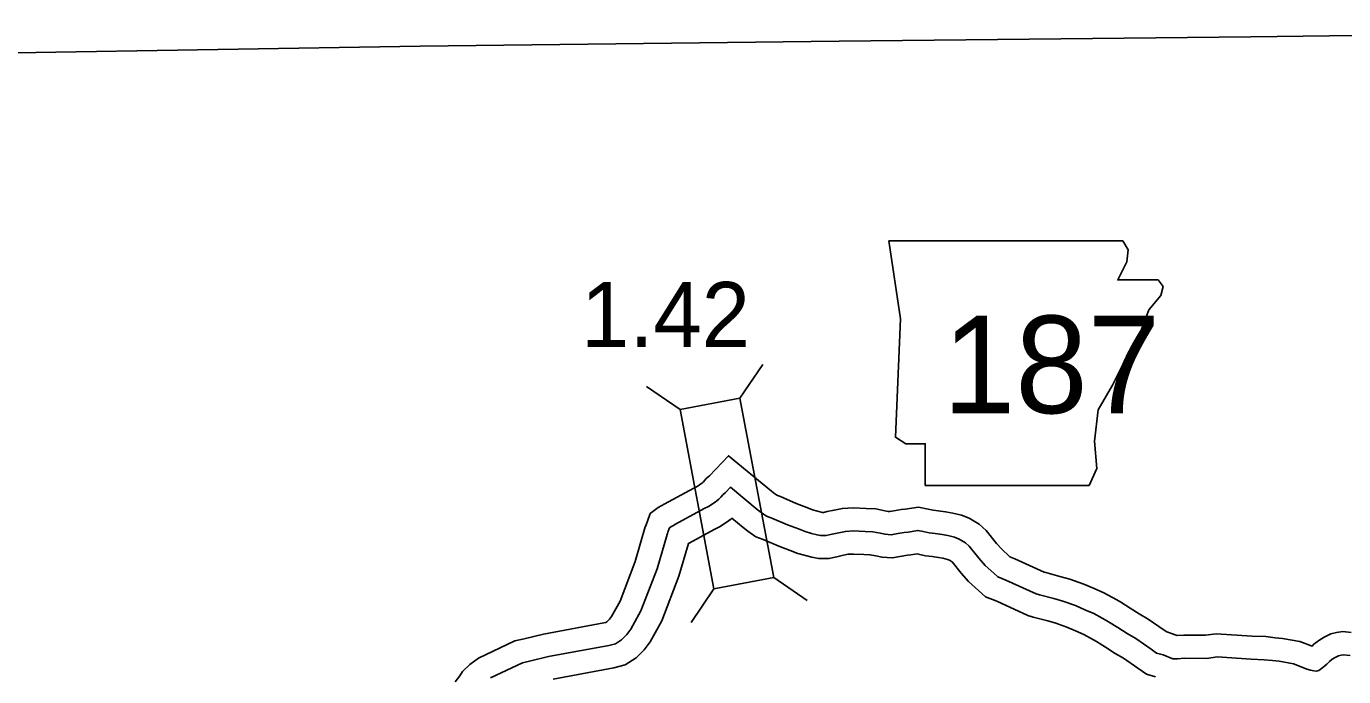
# Model space of a CAD drawing. Extents: x -83719 to 153526, y -11835 to 11446.
# Drawn here: x 8364.1 to 8649.8, y 1188.1 to 1329.1 of the extents above; entities that cross this region are included whole.
import ezdxf

# ---------------------------------------------------------------- set-up
doc = ezdxf.new("R2010")
doc.units = 0
for name, color, linetype in [('Level 1', 7, 'Continuous'), ('Level 11', 7, 'Continuous'), ('Level 20', 7, 'Continuous'), ('Level 21', 7, 'Continuous'), ('Level 58', 7, 'Continuous'), ('Level 59', 7, 'Continuous')]:
    doc.layers.add(name, color=color, linetype=linetype)

msp = doc.modelspace()

# ---------------------------------------------------------------- linework, layer by layer
at = {"layer": 'Level 1'}
msp.add_lwpolyline([(8361.78, 1323.35), (8449.55, 1324.76), (8540.39, 1325.86), (8629.67, 1326.78), (8703.49, 1327.72), (8792.14, 1328.63), (8843.13, 1329.07)], dxfattribs=at)
at = {"layer": 'Level 11'}
for points in [[(8457.12, 1187.03), (8458.14, 1188.31), (8458.7, 1189.25), (8460.31, 1190.73), (8462.15, 1192.13), (8470.1, 1195.91), (8472.1, 1196.34), (8476.29, 1197.35), (8489.34, 1199.76), (8489.83, 1199.89), (8490, 1200.01), (8490.62, 1200.61), (8491.05, 1201.17), (8492.88, 1204.47), (8496.15, 1213.08), (8498.35, 1220.56), (8498.44, 1220.78), (8498.52, 1221.06), (8498.8, 1221.8), (8499.44, 1223.47), (8501.17, 1224.81), (8501.93, 1225.2), (8502.48, 1225.52), (8508.86, 1229), (8509.58, 1229.35), (8510.59, 1230.03), (8510.8, 1230.19), (8510.92, 1230.28), (8511, 1230.36), (8511.57, 1231.04), (8512.27, 1231.64), (8516.38, 1236), (8525.73, 1228.32), (8526.47, 1227.76), (8527.02, 1227.37), (8527.65, 1227.14), (8531.06, 1225.67), (8533.37, 1224.8), (8534.63, 1224.31), (8535.72, 1224), (8536.75, 1223.73), (8536.85, 1223.71), (8536.99, 1223.71), (8537.77, 1223.89), (8539.31, 1224.22), (8541.1, 1224.59), (8543.43, 1224.71), (8546.29, 1224.6), (8548.34, 1224.47), (8550.28, 1224.09), (8551.04, 1223.94), (8551.38, 1223.92), (8552.27, 1224.07), (8553.84, 1224.35), (8554.7, 1224.44), (8557.6, 1224.89), (8559.68, 1224.44)], [(8559.69, 1224.44), (8560.76, 1224.21), (8561.84, 1224.08), (8563.47, 1223.85), (8565.03, 1223.59), (8566.92, 1223.09), (8568.59, 1222.47), (8570.79, 1221.19), (8572.27, 1219.81), (8574.54, 1217), (8575.65, 1215.73), (8577.24, 1214.26), (8577.44, 1214.09), (8578.51, 1213.66), (8584.87, 1210.77), (8585.21, 1210.67), (8588.26, 1209.86), (8590.39, 1209.27), (8593.48, 1208.19), (8595.69, 1207.21), (8597.82, 1206.29), (8600.59, 1204.78), (8601.46, 1204.24), (8603.47, 1202.99), (8605.44, 1201.73), (8607.4, 1200.61), (8610.89, 1198.19), (8611.44, 1197.8), (8612.26, 1197.56), (8613.68, 1197.01), (8615.14, 1197.12), (8619.83, 1197.09), (8622.18, 1197.41), (8629.97, 1196.89), (8632.91, 1196.79), (8634.92, 1196.56), (8636.51, 1196.4), (8640.31, 1195.73), (8642.94, 1194.72), (8643.36, 1195.16), (8644.4, 1195.98), (8645.58, 1196.71), (8647.05, 1197.37), (8648.27, 1197.68), (8649.59, 1197.89), (8651.41, 1197.7)], [(8478.37, 1187.56), (8491.51, 1190), (8494.02, 1190.65), (8496.35, 1192.23), (8498.1, 1193.94), (8499.44, 1195.67), (8501.97, 1200.25), (8505.64, 1209.89), (8507.72, 1216.99), (8513.43, 1220.1), (8514.57, 1220.65), (8516.39, 1221.88), (8516.91, 1222.27), (8517.13, 1222.44), (8519.56, 1220.45), (8520.57, 1219.69), (8522.31, 1218.45), (8523.95, 1217.84), (8527.31, 1216.4), (8529.76, 1215.47), (8531.45, 1214.81), (8533.11, 1214.35), (8534.48, 1213.99), (8535.92, 1213.7), (8538.18, 1213.73), (8539.92, 1214.12), (8541.37, 1214.43), (8542.37, 1214.64), (8543.5, 1214.7), (8545.78, 1214.62), (8547.06, 1214.53), (8548.33, 1214.28), (8549.71, 1214), (8551.9, 1213.86), (8554.01, 1214.22), (8555.23, 1214.44), (8555.96, 1214.51), (8557.32, 1214.72), (8557.58, 1214.67)], [(8557.57, 1214.67), (8559.11, 1214.34), (8560.56, 1214.17), (8561.94, 1213.97), (8562.91, 1213.8), (8563.9, 1213.54), (8564.31, 1213.39), (8564.79, 1213.11), (8564.93, 1212.98), (8566.87, 1210.57), (8568.47, 1208.74), (8570.59, 1206.79), (8572.15, 1205.45), (8574.56, 1204.47), (8581.34, 1201.39), (8582.48, 1201.05), (8585.64, 1200.21), (8587.39, 1199.72), (8589.8, 1198.88), (8591.68, 1198.05), (8593.44, 1197.29), (8595.57, 1196.13), (8596.18, 1195.75), (8598.13, 1194.53), (8600.27, 1193.17), (8602.06, 1192.15), (8605.17, 1189.99), (8607.04, 1188.67), (8609.03, 1188.09)]]:
    msp.add_lwpolyline(points, dxfattribs=at)
at = {"layer": 'Level 20'}
for p, q in [((8518.89, 1248.5), (8523.86, 1255.76)), ((8505.92, 1246.05), (8498.65, 1251.02)), ((8526.22, 1209.58), (8533.49, 1204.62)), ((8513.25, 1207.14), (8508.28, 1199.87))]:
    msp.add_line(p, q, dxfattribs=at)
msp.add_lwpolyline([(8526.22, 1209.58), (8518.89, 1248.5), (8505.92, 1246.05), (8513.25, 1207.14)], close=True, dxfattribs=at)
at = {"layer": 'Level 21'}
msp.add_lwpolyline([(8551.18, 1282.58), (8553.72, 1265.66), (8552.59, 1240), (8554.85, 1238.59), (8559.08, 1238.59), (8559.08, 1229.57), (8594.61, 1229.57), (8596.3, 1233.24), (8595.74, 1239.16), (8596.58, 1245.93), (8599.68, 1251.28), (8601.66, 1255.23), (8604.48, 1259.46), (8606.17, 1263.97), (8607.58, 1267.64), (8610.12, 1270.74), (8610.68, 1272.71), (8609.55, 1274.12), (8600.81, 1274.12), (8602.78, 1278.07), (8603.07, 1280.61), (8601.9, 1282.56)], close=True, dxfattribs=at)
at = {"layer": 'Level 59'}
for points in [[(8464.77, 1187.84), (8471.72, 1191.14), (8473.21, 1191.46), (8477.33, 1192.46), (8490.43, 1194.88), (8491.92, 1195.27), (8493.18, 1196.12), (8494.36, 1197.27), (8495.24, 1198.42), (8497.42, 1202.36), (8500.9, 1211.49), (8503.09, 1218.96), (8503.16, 1219.13), (8503.25, 1219.43), (8503.48, 1220.04), (8503.61, 1220.37), (8503.87, 1220.58), (8504.33, 1220.82), (8504.93, 1221.16), (8511.15, 1224.55), (8512.07, 1225), (8513.49, 1225.95), (8513.86, 1226.23), (8514.28, 1226.57), (8514.71, 1227.01), (8515.14, 1227.51), (8515.73, 1228.02), (8516.81, 1229.17), (8522.64, 1224.38), (8523.52, 1223.73), (8524.66, 1222.91), (8525.8, 1222.49), (8529.19, 1221.04), (8531.57, 1220.14), (8533.04, 1219.56), (8534.41, 1219.18), (8535.62, 1218.86), (8536.38, 1218.7), (8537.58, 1218.72), (8538.85, 1219.01), (8540.34, 1219.33), (8541.74, 1219.61), (8543.47, 1219.71), (8546.03, 1219.61), (8547.7, 1219.5), (8549.31, 1219.19), (8550.37, 1218.97), (8551.64, 1218.89), (8553.14, 1219.14), (8554.53, 1219.4), (8555.33, 1219.47), (8557.46, 1219.81), (8558.63, 1219.56)], [(8558.63, 1219.56), (8559.93, 1219.27), (8561.2, 1219.12), (8562.7, 1218.91), (8563.97, 1218.7), (8565.41, 1218.32), (8566.45, 1217.93), (8567.79, 1217.15), (8568.6, 1216.39), (8570.71, 1213.79), (8572.06, 1212.24), (8573.92, 1210.53), (8574.79, 1209.77), (8576.53, 1209.06), (8583.11, 1206.08), (8583.84, 1205.86), (8586.95, 1205.04), (8588.89, 1204.5), (8591.64, 1203.53), (8593.68, 1202.63), (8595.63, 1201.79), (8598.08, 1200.46), (8598.82, 1200), (8600.8, 1198.76), (8602.85, 1197.45), (8604.73, 1196.38), (8608.03, 1194.09), (8609.24, 1193.24), (8610.65, 1192.82), (8612.79, 1191.99), (8613.79, 1192), (8615.32, 1192.12), (8620.15, 1192.09), (8622.35, 1192.39), (8629.72, 1191.89), (8632.55, 1191.8), (8634.39, 1191.59), (8635.82, 1191.45), (8638.96, 1190.89), (8641.31, 1189.99), (8641.84, 1189.76), (8642.58, 1189.54), (8643.35, 1189.35), (8643.88, 1189.29), (8644.45, 1189.43), (8645.27, 1190.08), (8646.16, 1190.86), (8646.72, 1191.44), (8647.28, 1191.88), (8647.94, 1192.29), (8648.7, 1192.63), (8649.27, 1192.77), (8649.73, 1192.85), (8651.2, 1192.7)]]:
    msp.add_lwpolyline(points, dxfattribs=at)

# ---------------------------------------------------------------- texts
at = {"layer": 'Level 21'}
msp.add_text('187', height=21.12, dxfattribs=at).set_placement((8562.88, 1245.23))
at = {"layer": 'Level 58'}
msp.add_text('1.42', height=14.08, dxfattribs=at).set_placement((8484.42, 1259.59))

doc.saveas('drawing.dxf')
